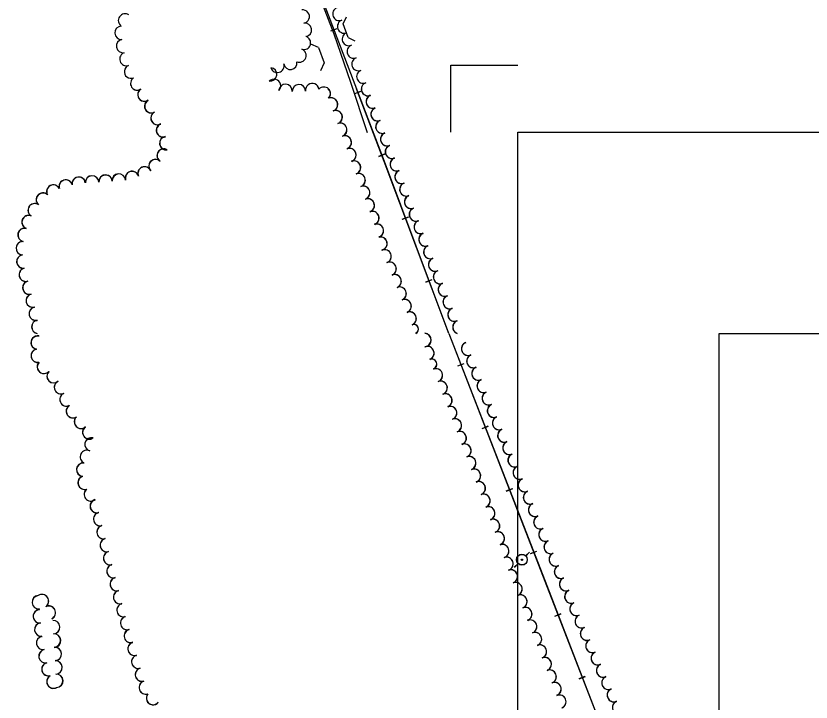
# Model space of a CAD drawing. Extents: x -25029 to 2274964, y -81170 to 687028.
# Drawn here: x -797 to 389, y -65298 to -64275 of the extents above; entities that cross this region are included whole.
import ezdxf

# ---------------------------------------------------------------- set-up
doc = ezdxf.new("R2010")
doc.units = 0
for name, color, linetype in [('60', 7, 'Continuous'), ('CULVERT', 7, 'Continuous'), ('GE_X_CL_2000', 7, 'Continuous'), ('RR', 7, 'Continuous'), ('TI_BORDER', 7, 'Continuous'), ('TI_SHEET', 7, 'Continuous'), ('TRANSPWRLN', 7, 'Continuous'), ('TREES', 7, 'Continuous')]:
    doc.layers.add(name, color=color, linetype=linetype)

msp = doc.modelspace()

# ---------------------------------------------------------------- linework, layer by layer
at = {"layer": '60'}
msp.add_lwpolyline([(251.6, -64748.4), (5251.6, -64748.4), (5251.6, -68748.4), (251.6, -68748.4)], close=True, dxfattribs=at)
at = {"layer": 'CULVERT'}
for p, q in [((-308.7, -64287.1), (-303.9, -64276.5)), ((-301.5, -64307.4), (-308.7, -64287.1)), ((-301.5, -64307.4), (-291.4, -64312.2)), ((-345.6, -64322.3), (-357, -64317.1)), ((-345.6, -64322.3), (-337.1, -64345)), ((-337.1, -64345), (-342.4, -64356.9))]:
    msp.add_line(p, q, dxfattribs=at)
at = {"layer": 'GE_X_CL_2000'}
msp.add_lwpolyline([(-726.7, -63240), (-645.5, -63452.3), (-590.5, -63601.5), (-528.9, -63758.2), (-465.3, -63923.5), (-396.6, -64107), (-361.3, -64201), (-322.6, -64302), (-297.8, -64373.7), (-273.2, -64448.8)], dxfattribs=at)
at = {"layer": 'RR'}
for p, q in [((-327, -64297.6), (-317.6, -64294)), ((-291.5, -64390.9), (-282.2, -64387.3)), ((-291.3, -64391), (-281.9, -64387.5)), ((-255.8, -64484.3), (-246.5, -64480.7)), ((-255.6, -64484.5), (-246.3, -64480.9)), ((-220.7, -64577.8), (-211.3, -64574.3)), ((-220.4, -64578), (-211.1, -64574.5)), ((-185.5, -64671.5), (-176.2, -64667.9)), ((-185.3, -64671.7), (-176, -64668.1)), ((-138, -64796.6), (-128.6, -64793)), ((-137.8, -64796.8), (-128.4, -64793.2)), ((-101.7, -64889.8), (-92.4, -64886.2)), ((-101.6, -64890), (-92.2, -64886.4)), ((-65.5, -64983), (-56.2, -64979.4)), ((-65.3, -64983.2), (-56, -64979.6)), ((-29.3, -65076.2), (-20, -65072.6)), ((-29.1, -65076.4), (-19.8, -65072.8)), ((6.9, -65169.4), (16.2, -65165.8)), ((7, -65169.7), (16.3, -65166)), ((43, -65262.7), (52.3, -65259.1)), ((43.1, -65262.9), (52.5, -65259.3))]:
    msp.add_line(p, q, dxfattribs=at)
for points in [[(-151.2, -64748.4), (-247.3, -64492.1), (-367.9, -64176.4), (-504.7, -63822), (-589.9, -63593.1), (-665.3, -63392.3), (-791.3, -63063.6), (-890.7, -62800.2), (-968.2, -62606.3), (-1143.3, -62182.1), (-1441.3, -61465.9)], [(-151.4, -64748.2), (-247.6, -64491.9), (-288.9, -64383.7)], [(-151.4, -64748.2), (-7.9, -65117.5), (109.2, -65419.6), (182.5, -65619.3)], [(-151.2, -64748.4), (-7.7, -65117.7), (109.3, -65419.9), (182.6, -65619.5)]]:
    msp.add_lwpolyline(points, dxfattribs=at)
at = {"layer": 'TI_BORDER'}
msp.add_lwpolyline([(-48.4, -64448.4), (6951.6, -64448.4), (6951.6, -69048.4), (-48.4, -69048.4)], close=True, dxfattribs=at)
at = {"layer": 'TI_SHEET'}
msp.add_lwpolyline([(-148.4, -64448.4), (-148.4, -64348.4), (-48.4, -64348.4)], dxfattribs=at)
at = {"layer": 'TRANSPWRLN'}
for p, q in [((-36.7, -65079.8), (-30.9, -65074)), ((-36.5, -65080), (-30.7, -65074.2)), ((-53.7, -65096.8), (-47.9, -65091)), ((-53.5, -65097), (-47.7, -65091.2))]:
    msp.add_line(p, q, dxfattribs=at)
for centre, radius in [((-42.3, -65085.3), 8.01), ((-42.2, -65085.6), 8.01), ((-42.3, -65085.5), 1), ((-42.2, -65085.7), 1)]:
    msp.add_circle(centre, radius, dxfattribs=at)
at = {"layer": 'TREES'}
for centre, radius, start, end in [((-634, -64282), 10, 55.6067, 235.6067), ((-369.1, -64276.2), 10, 278.5048, 98.5048), ((-314.4, -64272.2), 10, 110.9302, 290.9302), ((-307.3, -64290.9), 10, 110.9302, 290.9302), ((-639.1, -64300.3), 10, 92.7056, 272.7056), ((-365.9, -64295.9), 10, 279.9743, 99.9743), ((-367.2, -64315.3), 10, 252.5259, 72.5259), ((-300.2, -64309.6), 10, 110.9302, 290.9302), ((-636.9, -64320.1), 10, 100.2531, 280.2531), ((-293, -64328.3), 10, 110.9302, 290.9302), ((-631.9, -64339.4), 10, 108.4393, 288.4393), ((-373.9, -64334.1), 10, 248.2759, 68.2759), ((-387.5, -64345.1), 10, 189.4737, 9.4737), ((-285.9, -64346.9), 10, 110.9302, 290.9302), ((-625.1, -64358.2), 10, 111.8595, 291.8595), ((-417.7, -64362.4), 10, 263.3092, 83.3092), ((-406.9, -64349.6), 10, 196.583, 16.583), ((-615.8, -64375.8), 10, 123.3943, 303.3943), ((-278.7, -64365.6), 10, 110.9302, 290.9302), ((-411.8, -64379.4), 10, 315.068, 135.068), ((-394.7, -64387), 10, 356.555, 176.555), ((-374.7, -64387.4), 10, 1.4827, 181.4827), ((-354.8, -64385.7), 10, 7.8804, 187.8804), ((-271.6, -64384.3), 10, 110.9302, 290.9302), ((-616.1, -64375.7), 10, 233.437, 303.4013), ((-605.1, -64392.4), 10, 123.057, 303.057), ((-604.9, -64392.6), 10, 123.05, 303.05), ((-412, -64379.2), 10, 315.075, 333.31), ((-394.9, -64386.9), 10, 161.5202, 176.562), ((-394.9, -64386.9), 10, 356.562, 18.4938), ((-375, -64387.2), 10, 159.4401, 181.4897), ((-375, -64387.2), 10, 1.4897, 20.5739), ((-355.1, -64385.6), 10, 169.1523, 187.8874), ((-355.1, -64385.6), 10, 7.8874, 10.8617), ((-337.8, -64390.9), 10, 133.3663, 137.4868), ((-337.5, -64391.1), 10, 317.4798, 137.4798), ((-337.8, -64390.9), 10, 317.4868, 46.6477), ((-271.8, -64384.1), 10, 177.4503, 290.9372), ((-595, -64409.6), 10, 117.9184, 297.9184), ((-594.7, -64409.8), 10, 117.9114, 297.9114), ((-327, -64407.1), 10, 290.0135, 110.0135), ((-326.7, -64407.3), 10, 290.0065, 110.0065), ((-264.7, -64402.8), 10, 110.9372, 290.9372), ((-264.4, -64403), 10, 110.9302, 290.9302), ((-257.5, -64421.5), 10, 110.9372, 290.9372), ((-257.3, -64421.7), 10, 110.9302, 290.9302), ((-585.6, -64427.3), 10, 117.9184, 297.9184), ((-585.4, -64427.4), 10, 117.9114, 297.9114), ((-320.1, -64425.9), 10, 290.0135, 110.0135), ((-319.9, -64426.1), 10, 290.0065, 110.0065), ((-577.5, -64445.5), 10, 110.1724, 290.1724), ((-577.2, -64445.7), 10, 110.1654, 290.1654), ((-313.3, -64444.7), 10, 290.0135, 110.0135), ((-313.1, -64444.9), 10, 290.0065, 110.0065), ((-250.4, -64440.2), 10, 110.9372, 290.9372), ((-250.1, -64440.3), 10, 110.9302, 290.9302), ((-243.2, -64458.8), 10, 110.9372, 290.9372), ((-243, -64459), 10, 110.9302, 290.9302), ((-572.6, -64464.8), 10, 98.1604, 278.1604), ((-572.4, -64465), 10, 98.1534, 278.1534), ((-306.5, -64463.5), 10, 290.0135, 110.0135), ((-306.2, -64463.7), 10, 290.0065, 110.0065), ((-576.4, -64483.2), 10, 58.385, 238.385), ((-576.2, -64483.4), 10, 58.378, 238.378), ((-299.6, -64482.3), 10, 290.0135, 110.0135), ((-299.4, -64482.5), 10, 290.0065, 110.0065), ((-236.1, -64477.5), 10, 110.9372, 290.9372), ((-235.9, -64477.7), 10, 110.9302, 290.9302), ((-588.7, -64498.8), 10, 45.1635, 225.1635), ((-588.5, -64499), 10, 45.1565, 225.1565), ((-292.8, -64501.1), 10, 290.0135, 110.0135), ((-292.5, -64501.2), 10, 290.0065, 110.0065), ((-228.9, -64496.2), 10, 110.9372, 290.9372), ((-228.7, -64496.4), 10, 110.9302, 290.9302), ((-623.7, -64516.6), 10, 16.8748, 196.8748), ((-623.5, -64516.8), 10, 16.8678, 196.8678), ((-605, -64509.8), 10, 23.0316, 203.0316), ((-604.8, -64510), 10, 23.0246, 203.0246), ((-285.9, -64519.9), 10, 290.0135, 110.0135), ((-285.7, -64520), 10, 290.0065, 110.0065), ((-221.8, -64514.9), 10, 110.9372, 290.9372), ((-221.6, -64515.1), 10, 110.9302, 290.9302), ((-722.6, -64529.4), 10, 16.2297, 196.2297), ((-722.3, -64529.5), 10, 16.2227, 196.2227), ((-703.1, -64525.2), 10, 8.3747, 188.3747), ((-702.8, -64525.3), 10, 8.3677, 188.3677), ((-683.2, -64523.2), 10, 2.7118, 182.7118), ((-683, -64523.4), 10, 2.7048, 182.7048), ((-663.2, -64522.1), 10, 3.8676, 183.8676), ((-663, -64522.2), 10, 3.8606, 183.8606), ((-643.3, -64520.5), 10, 5.3069, 185.3069), ((-643.1, -64520.6), 10, 5.2999, 185.2999), ((-741, -64536.9), 10, 28.1334, 208.1334), ((-740.8, -64537), 10, 28.1264, 208.1264), ((-279.1, -64538.6), 10, 290.0135, 110.0135), ((-278.9, -64538.8), 10, 290.0065, 110.0065), ((-214.6, -64533.6), 10, 110.9372, 290.9372), ((-214.4, -64533.7), 10, 110.9302, 290.9302), ((-756.6, -64548.9), 10, 47.0322, 227.0322), ((-756.4, -64549.1), 10, 47.0252, 227.0252), ((-207.5, -64552.2), 10, 110.9372, 290.9372), ((-207.3, -64552.4), 10, 110.9302, 290.9302), ((-768.8, -64564.7), 10, 57.4728, 237.4728), ((-768.6, -64564.8), 10, 57.4658, 237.4658), ((-272.2, -64557.4), 10, 290.0135, 110.0135), ((-272, -64557.6), 10, 290.0065, 110.0065), ((-265.4, -64576.2), 10, 290.0135, 110.0135), ((-265.2, -64576.4), 10, 290.0065, 110.0065), ((-200.4, -64570.9), 10, 110.9372, 290.9372), ((-200.1, -64571.1), 10, 110.9302, 290.9302), ((-777.9, -64582.4), 10, 68.1837, 248.1837), ((-777.7, -64582.5), 10, 68.1767, 248.1767), ((-193.2, -64589.6), 10, 110.9372, 290.9372), ((-193, -64589.8), 10, 110.9302, 290.9302), ((-783.9, -64601.4), 10, 76.8401, 256.8401), ((-783.7, -64601.6), 10, 76.8331, 256.8331), ((-258.7, -64595.1), 10, 288.8058, 108.8058), ((-258.5, -64595.3), 10, 288.7988, 108.7988), ((-253.2, -64614.3), 10, 283.2223, 103.2223), ((-253, -64614.5), 10, 283.2153, 103.2153), ((-186.1, -64608.3), 10, 110.9372, 290.9372), ((-185.8, -64608.5), 10, 110.9302, 290.9302), ((-786.5, -64621.2), 10, 87.7928, 267.7928), ((-786.3, -64621.3), 10, 87.7858, 267.7858), ((-247.2, -64633.3), 10, 291.9759, 111.9759), ((-247, -64633.5), 10, 291.9689, 111.9689), ((-178.9, -64626.9), 10, 111.1219, 291.1219), ((-178.7, -64627.1), 10, 111.1149, 291.1149), ((-785.7, -64641.1), 10, 96.8579, 276.8579), ((-785.5, -64641.2), 10, 96.8509, 276.8509), ((-171.7, -64645.6), 10, 111.1792, 291.1792), ((-171.5, -64645.8), 10, 111.1722, 291.1722), ((-782, -64660.7), 10, 104.9751, 284.9751), ((-781.8, -64660.8), 10, 104.9681, 284.9681), ((-239.7, -64651.9), 10, 291.9759, 111.9759), ((-239.5, -64652), 10, 291.9689, 111.9689), ((-232.2, -64670.4), 10, 291.9759, 111.9759), ((-232, -64670.6), 10, 291.9689, 111.9689), ((-164.4, -64664.2), 10, 111.1792, 291.1792), ((-164.2, -64664.4), 10, 111.1722, 291.1722), ((-776.7, -64680), 10, 105.4468, 285.4468), ((-776.5, -64680.1), 10, 105.4398, 285.4398), ((-157.2, -64682.9), 10, 111.1792, 291.1792), ((-157, -64683.1), 10, 111.1722, 291.1722), ((-224.7, -64688.9), 10, 291.9759, 111.9759), ((-224.5, -64689.1), 10, 291.9689, 111.9689), ((-771.7, -64699.3), 10, 103.5197, 283.5197), ((-771.5, -64699.5), 10, 103.5127, 283.5127), ((-217.3, -64707.5), 10, 291.9759, 111.9759), ((-217.1, -64707.7), 10, 291.9689, 111.9689), ((-150, -64701.5), 10, 111.1792, 291.1792), ((-149.8, -64701.7), 10, 111.1722, 291.1722), ((-767.3, -64718.8), 10, 102.0209, 282.0209), ((-767.1, -64719), 10, 102.0139, 282.0139), ((-142.8, -64720.2), 10, 111.1792, 291.1792), ((-142.6, -64720.4), 10, 111.1722, 291.1722), ((-209.8, -64726), 10, 291.9759, 111.9759), ((-209.6, -64726.2), 10, 291.9689, 111.9689), ((-763.3, -64738.4), 10, 101.1926, 258.8214), ((-763.1, -64738.6), 10, 101.1856, 258.8144), ((-203.4, -64741.7), 6.93, 291.9759, 111.9759), ((-203.2, -64741.9), 6.93, 291.9689, 111.9689), ((-135.5, -64738.8), 10, 111.1792, 248.8348), ((-135.3, -64739), 10, 111.1722, 248.8278), ((-764.3, -64761.9), 10, 79.309, 259.309), ((-764.1, -64762), 10, 79.302, 259.302), ((-762.4, -64752.1), 8.492947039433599e-11, 80.1412, 260.1412), ((-762.2, -64752.2), 8.492947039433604e-11, 80.1342, 260.1342), ((-187.7, -64758.1), 10, 274.5856, 85.4284), ((-187.5, -64758.3), 10, 274.5786, 85.4214), ((-183.3, -64777.5), 10, 290.8071, 110.8071), ((-183.2, -64777.6), 10, 290.8, 110.8001), ((-122.4, -64771), 10, 112.6002, 292.6002), ((-122.2, -64771.3), 10, 112.5932, 292.5932), ((-126.2, -64761.8), 0.0000000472, 112.5936, 292.5936), ((-126, -64762), 0.0000000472, 112.5866, 292.5866), ((-764.2, -64781.5), 10, 100.8281, 280.8281), ((-764.1, -64781.7), 10, 100.8211, 280.8211), ((-114.7, -64789.5), 10, 112.6002, 292.6002), ((-114.5, -64789.7), 10, 112.5932, 292.5932), ((-755, -64798.1), 10, 137.8056, 317.8056), ((-754.8, -64798.2), 10, 137.7986, 317.7986), ((-177, -64794), 7.75, 290.8071, 110.8071), ((-176.9, -64794.2), 7.75, 290.8, 110.8001), ((-740.6, -64812), 10, 133.8834, 313.8834), ((-740.4, -64812.1), 10, 133.8764, 313.8764), ((-170.7, -64810.6), 10, 290.8071, 110.8071), ((-170.5, -64810.8), 10, 290.8, 110.8001), ((-107, -64808), 10, 112.6002, 292.6002), ((-106.8, -64808.2), 10, 112.5932, 292.5932), ((-99.3, -64826.4), 10, 112.6002, 292.6002), ((-99.2, -64826.6), 10, 112.5932, 292.5932), ((-729.6, -64828.4), 10, 113.8218, 293.8218), ((-729.5, -64828.5), 10, 113.8148, 293.8148), ((-163.6, -64829.3), 10, 290.8071, 110.8071), ((-163.4, -64829.5), 10, 290.8, 110.8001), ((-721.4, -64846.6), 10, 115.082, 295.082), ((-721.2, -64846.7), 10, 115.075, 295.075), ((-156.5, -64848), 10, 290.8071, 110.8071), ((-156.3, -64848.2), 10, 290.8, 110.8001), ((-91.7, -64844.9), 10, 112.6002, 292.6002), ((-91.5, -64845.1), 10, 112.5932, 292.5932), ((-84, -64863.4), 10, 112.6002, 292.6002), ((-711.8, -64864.1), 10, 122.1703, 302.1703), ((-711.6, -64864.2), 10, 122.1633, 302.1633), ((-149.4, -64866.7), 10, 290.8071, 110.8071), ((-149.2, -64866.9), 10, 290.8, 110.8001), ((-83.8, -64863.6), 10, 112.5932, 292.5932), ((-699.7, -64880), 10, 132.3002, 312.3002), ((-699.6, -64880.1), 10, 132.2932, 312.2932), ((-142.3, -64885.4), 10, 290.8071, 110.8071), ((-142.1, -64885.6), 10, 290.8, 110.8001), ((-76.3, -64881.8), 10, 112.6002, 292.6002), ((-76.1, -64882), 10, 112.5932, 292.5932), ((-687.4, -64895.6), 10, 124.1783, 304.1783), ((-687.2, -64895.8), 10, 124.1713, 304.1713), ((-135.2, -64904.1), 10, 290.8071, 110.8071), ((-135, -64904.3), 10, 290.8, 110.8001), ((-68.6, -64900.3), 10, 112.6002, 292.6002), ((-68.4, -64900.5), 10, 112.5932, 292.5932), ((-684.1, -64913.6), 10, 76.3333, 256.3333), ((-684, -64913.7), 10, 76.3263, 256.3263), ((-128.1, -64922.8), 10, 290.8071, 110.8071), ((-127.9, -64923), 10, 290.8, 110.8001), ((-60.9, -64918.8), 10, 112.6002, 292.6002), ((-60.7, -64919), 10, 112.5932, 292.5932), ((-690.9, -64932.3), 10, 63.7843, 243.7843), ((-690.8, -64932.4), 10, 63.7773, 243.7773), ((-121, -64941.5), 10, 290.8071, 110.8071), ((-120.8, -64941.7), 10, 290.8, 110.8001), ((-53.2, -64937.2), 10, 112.6002, 292.6002), ((-53, -64937.4), 10, 112.5932, 292.5932), ((-696.4, -64951.2), 10, 84.1477, 264.1477), ((-696.2, -64951.4), 10, 84.1407, 264.1407), ((-45.5, -64955.7), 10, 112.6002, 292.6002), ((-45.4, -64955.9), 10, 112.5932, 292.5932), ((-113.9, -64960.2), 10, 290.8071, 110.8071), ((-113.7, -64960.4), 10, 290.8, 110.8001), ((-694.3, -64970.7), 10, 108.0037, 288.0037), ((-694.1, -64970.8), 10, 107.9967, 287.9967), ((-106.8, -64978.9), 10, 290.8071, 110.8071), ((-106.6, -64979.1), 10, 290.8, 110.8001), ((-37.9, -64974.2), 10, 112.6002, 292.6002), ((-37.7, -64974.4), 10, 112.5932, 292.5932), ((-685, -64988.1), 10, 127.9849, 307.9849), ((-684.9, -64988.2), 10, 127.9779, 307.9779), ((-30.2, -64992.6), 10, 112.6002, 292.6002), ((-30, -64992.8), 10, 112.5932, 292.5932), ((-676.2, -65005.6), 10, 105.6344, 285.6344), ((-676, -65005.7), 10, 105.6274, 285.6274), ((-99.7, -64997.6), 10, 290.8071, 110.8071), ((-99.5, -64997.8), 10, 290.8, 110.8001), ((-92.6, -65016.3), 10, 290.8071, 110.8071), ((-92.4, -65016.5), 10, 290.8, 110.8001), ((-22.5, -65011.1), 10, 112.6002, 292.6002), ((-22.3, -65011.3), 10, 112.5932, 292.5932), ((-671, -65024.9), 10, 104.281, 284.281), ((-670.9, -65025), 10, 104.274, 284.274), ((-85.5, -65035), 10, 290.8071, 110.8071), ((-85.3, -65035.2), 10, 290.8, 110.8001), ((-14.8, -65029.5), 10, 112.6002, 292.6002), ((-14.6, -65029.8), 10, 112.5932, 292.5932), ((-666.1, -65044.3), 10, 104.281, 284.281), ((-665.9, -65044.4), 10, 104.274, 284.274), ((-78.4, -65053.7), 10, 290.8071, 110.8071), ((-78.2, -65053.9), 10, 290.8, 110.8001), ((-7.1, -65048), 10, 112.6002, 292.6002), ((-6.9, -65048.2), 10, 112.5932, 292.5932), ((-661.2, -65063.7), 10, 104.281, 284.281), ((-661, -65063.8), 10, 104.274, 284.274), ((-71.7, -65072.5), 10, 288.3946, 108.3946), ((-71.5, -65072.7), 10, 288.3876, 108.3876), ((0.6, -65066.5), 10, 112.6002, 292.6002), ((0.7, -65066.7), 10, 112.5932, 292.5932), ((-656.2, -65083), 10, 104.281, 284.281), ((-656.1, -65083.2), 10, 104.274, 284.274), ((8.3, -65084.9), 10, 112.6002, 292.6002), ((8.4, -65085.2), 10, 112.5932, 292.5932), ((-65.4, -65091.5), 10, 288.1583, 108.1583), ((-65.2, -65091.7), 10, 288.1513, 108.1513), ((-651.3, -65102.4), 10, 104.281, 284.281), ((-651.2, -65102.6), 10, 104.274, 284.274), ((-58.9, -65110.4), 10, 289.6638, 109.6638), ((-58.8, -65110.6), 10, 289.6568, 109.6568), ((16, -65103.4), 10, 112.6002, 292.6002), ((16.1, -65103.6), 10, 112.5932, 292.5932), ((-646.4, -65121.8), 10, 104.281, 284.281), ((-646.2, -65122), 10, 104.274, 284.274), ((23.6, -65121.9), 10, 112.6002, 292.6002), ((23.8, -65122.1), 10, 112.5932, 292.5932), ((-51.9, -65129.2), 10, 291.3139, 111.3139), ((-51.8, -65129.4), 10, 291.3069, 111.3069), ((-757.9, -65147.2), 10, 304.1612, 124.1612), ((-757.8, -65147.3), 10, 304.1542, 124.1542), ((-641.4, -65141.2), 10, 104.281, 284.281), ((-641.3, -65141.3), 10, 104.274, 284.274), ((-44.6, -65147.8), 10, 291.3139, 111.3139), ((-44.5, -65148), 10, 291.3069, 111.3069), ((31.3, -65140.3), 10, 112.6002, 292.6002), ((31.5, -65140.6), 10, 112.5932, 292.5932), ((-762.7, -65148.9), 10, 94.6801, 274.6801), ((-762.6, -65149), 10, 94.6731, 274.6731), ((39, -65158.8), 10, 112.6403, 292.6403), ((39.2, -65159), 10, 112.6333, 292.6333), ((-761, -65169.8), 10, 94.7572, 274.7572), ((-760.9, -65169.9), 10, 94.7502, 274.7502), ((-761.9, -65159.3), 0.488, 94.6801, 274.6801), ((-761.7, -65159.5), 0.488, 94.6731, 274.6731), ((-747.7, -65164.4), 10, 297.3945, 117.3945), ((-747.6, -65164.5), 10, 297.3875, 117.3875), ((-636.3, -65160.5), 10, 105.3093, 285.3093), ((-636.2, -65160.7), 10, 105.3023, 285.3023), ((-37.4, -65166.4), 10, 291.3139, 111.3139), ((-37.2, -65166.6), 10, 291.3069, 111.3069), ((-630.9, -65179.8), 10, 106.0427, 286.0427), ((-630.8, -65179.9), 10, 106.0357, 286.0357), ((46.9, -65177.2), 10, 113.5379, 293.5379), ((47, -65177.4), 10, 113.5309, 293.5309), ((-759, -65189.7), 10, 96.4364, 276.4364), ((-758.9, -65189.8), 10, 96.4294, 276.4294), ((-741.1, -65186), 10, 273.2884, 93.2884), ((-741, -65186.1), 10, 273.2814, 93.2814), ((-30.1, -65185.1), 10, 291.3139, 111.3139), ((-30, -65185.3), 10, 291.3069, 111.3069), ((-740, -65205.9), 10, 273.2884, 93.2884), ((-739.8, -65206.1), 10, 273.2814, 93.2814), ((-625.4, -65199), 10, 106.0427, 286.0427), ((-625.3, -65199.2), 10, 106.0357, 286.0357), ((-22.8, -65203.7), 10, 291.3139, 111.3139), ((-22.7, -65203.9), 10, 291.3069, 111.3069), ((54.8, -65195.5), 10, 113.5379, 293.5379), ((55, -65195.8), 10, 113.5309, 293.5309), ((-756.2, -65209.5), 10, 99.8912, 279.8912), ((-756.1, -65209.6), 10, 99.8842, 279.8842), ((-619.9, -65218.2), 10, 106.0427, 286.0427), ((-619.7, -65218.4), 10, 106.0357, 286.0357), ((62.8, -65213.9), 10, 113.5379, 293.5379), ((63, -65214.1), 10, 113.5309, 293.5309), ((-752.6, -65229.2), 10, 100.8789, 280.8789), ((-752.5, -65229.3), 10, 100.8719, 280.8719), ((-738.8, -65225.9), 10, 273.2884, 93.2884), ((-738.7, -65226), 10, 273.2814, 93.2814), ((-15.6, -65222.3), 10, 291.3139, 111.3139), ((-15.4, -65222.5), 10, 291.3069, 111.3069), ((-614.3, -65237.5), 10, 106.0427, 286.0427), ((-614.2, -65237.6), 10, 106.0357, 286.0357), ((-8.3, -65241), 10, 291.3139, 111.3139), ((-8.2, -65241.2), 10, 291.3069, 111.3069), ((70.8, -65232.2), 10, 113.5379, 293.5379), ((71, -65232.4), 10, 113.5309, 293.5309), ((-748.2, -65248.6), 10, 104.865, 284.865), ((-748, -65248.8), 10, 104.858, 284.858), ((-737.7, -65245.9), 10, 273.2884, 93.2884), ((-737.5, -65246), 10, 273.2814, 93.2814), ((78.8, -65250.5), 10, 113.5379, 293.5379), ((78.9, -65250.8), 10, 113.5309, 293.5309), ((-736.5, -65265.8), 10, 273.2884, 93.2884), ((-736.4, -65266), 10, 273.2814, 93.2814), ((-608.8, -65256.7), 10, 106.0427, 286.0427), ((-608.7, -65256.8), 10, 106.0357, 286.0357), ((-1, -65259.6), 10, 291.3139, 111.3139), ((-0.9, -65259.8), 10, 291.3069, 111.3069), ((-740.8, -65267.1), 10, 118.8397, 298.8397), ((-740.6, -65267.2), 10, 118.8327, 298.8327), ((-603.1, -65275.8), 10, 107.2283, 287.2283), ((-603, -65276), 10, 107.2213, 287.2213), ((6.2, -65278.2), 10, 291.3139, 111.3139), ((6.4, -65278.4), 10, 291.3069, 111.3069), ((86.8, -65268.9), 10, 113.5379, 293.5379), ((86.9, -65269.1), 10, 113.5309, 293.5309), ((94.8, -65287.2), 10, 113.5379, 293.5379), ((94.9, -65287.4), 10, 113.5309, 293.5309), ((-592.3, -65291.6), 10, 141.3663, 321.3663), ((-592.2, -65291.8), 10, 141.3593, 321.3593), ((13.5, -65296.9), 10, 291.3139, 111.3139), ((13.6, -65297.1), 10, 291.3069, 111.3069), ((102.7, -65305.6), 10, 113.1943, 293.1943), ((102.8, -65305.8), 10, 113.1873, 293.1873)]:
    msp.add_arc(centre, radius, start, end, dxfattribs=at)

doc.saveas('drawing.dxf')
